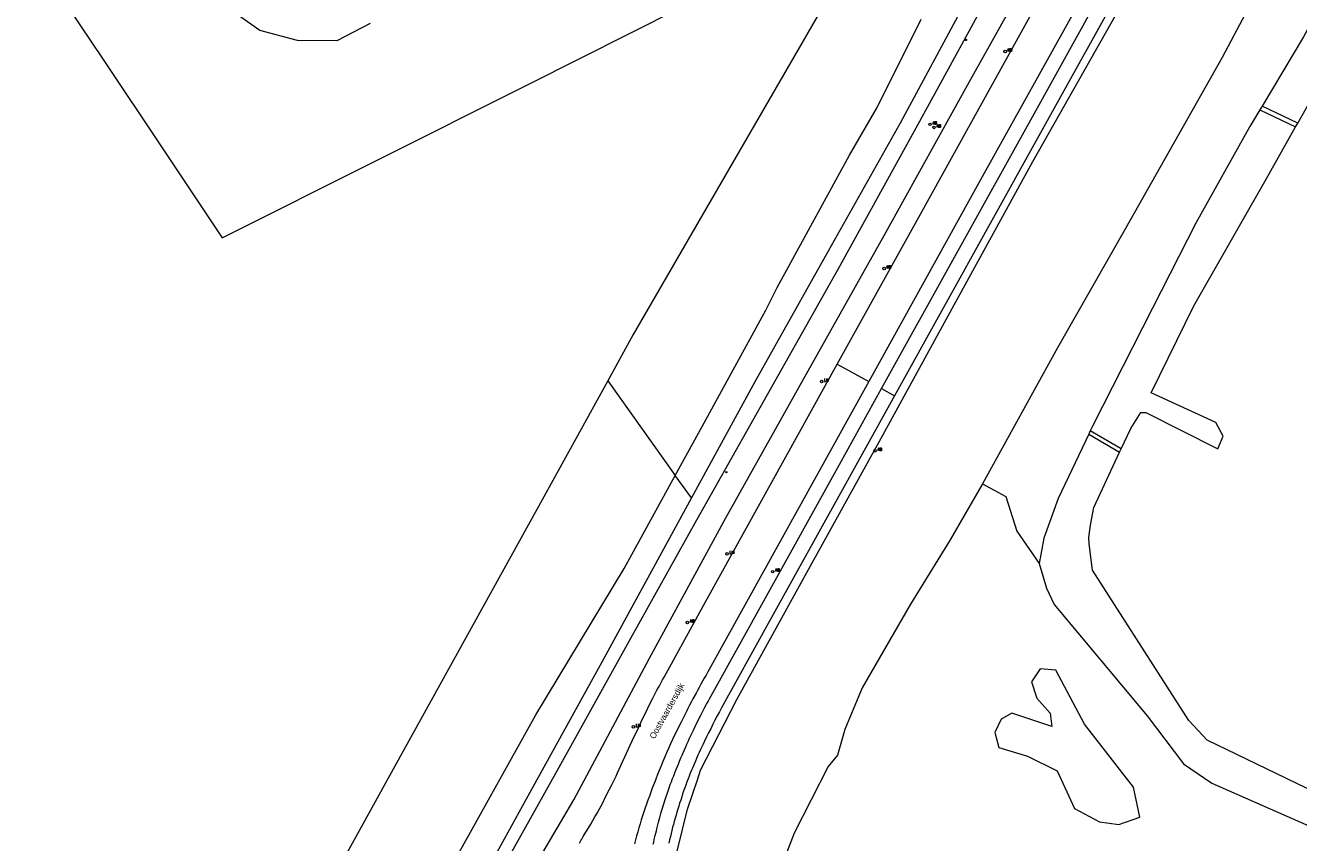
# Model space of a CAD drawing. Header units: metres. Extents: x 138165 to 154469, y 480134 to 494189.
# Tile 1052 of 1056: x 144255 to 144512, y 492806 to 492971. Entities that reach past the tile are written whole.
import ezdxf

# ---------------------------------------------------------------- set-up
doc = ezdxf.new("R2010")
doc.units = ezdxf.units.M
doc.header["$LTSCALE"] = 0.001
doc.header["$MEASUREMENT"] = 0
for name, color, linetype, lineweight in [('TOP-L-topo objecten punt', 7, 'Continuous', 0), ('TOP-L-topo objecten vlak', 7, 'Continuous', 0), ('TOP-T-topo huisnummering naamgeving', 7, 'Continuous', 0)]:
    doc.layers.add(name, color=color, linetype=linetype, lineweight=lineweight)
doc.styles.add('Style-INTL_ISO', font='INTL_ISO.shx')
doc.styles.add('Style-STANDARD', font='STANDARD.shx')

# ---------------------------------------------------------------- blocks, each defined once
blk = doc.blocks.new('16')
at = {"layer": 'TOP-L-topo objecten punt', "color": 7, "linetype": 'Continuous', "lineweight": 0}
blk.add_circle((0, 0), 0.025, dxfattribs=at)
at = {"layer": 'TOP-L-topo objecten punt', "color": 7, "linetype": 'Continuous', "lineweight": 0, "style": 'Style-STANDARD'}
blk.add_text('LM', height=0.06, dxfattribs=at).set_placement((0.0483, 0))
blk = doc.blocks.new('10')
at = {"layer": 'TOP-L-topo objecten punt', "linetype": 'Continuous', "lineweight": 0}
blk.add_circle((0, 0), 0.0125, dxfattribs=at)
blk = doc.blocks.new('14')
at = {"layer": 'TOP-L-topo objecten punt', "color": 7, "linetype": 'Continuous', "lineweight": 0}
blk.add_circle((0, 0), 0.025, dxfattribs=at)
at = {"layer": 'TOP-L-topo objecten punt', "color": 7, "linetype": 'Continuous', "lineweight": 0, "style": 'Style-STANDARD'}
blk.add_text('VB', height=0.06, dxfattribs=at).set_placement((0.0483, 0))
blk = doc.blocks.new('11')
at = {"layer": 'TOP-L-topo objecten punt', "color": 7, "linetype": 'Continuous', "lineweight": 0}
blk.add_circle((0, 0), 0.025, dxfattribs=at)
at = {"layer": 'TOP-L-topo objecten punt', "color": 7, "linetype": 'Continuous', "lineweight": 0, "style": 'Style-STANDARD'}
blk.add_text('AB', height=0.06, dxfattribs=at).set_placement((0.0483, 0))

msp = doc.modelspace()

# ---------------------------------------------------------------- linework, layer by layer
at = {"layer": 'TOP-L-topo objecten vlak', "flags": 128}
for points in [[(144581.92, 493091.95), (144566.36, 493070.68), (144550.01, 493049.25), (144536.2, 493030.36), (144524.93, 493013.45), (144504.13, 492979.24), (144501.12, 492973.05), (144496.43, 492964.24), (144476.91, 492929.71), (144463.17, 492905.58), (144448.02, 492878.11)], [(144597.17, 493084.58), (144596.08, 493083.48), (144587.07, 493074.55), (144575.2, 493060.4), (144562.93, 493046.12), (144553.23, 493032.71), (144542.31, 493017.76), (144531.93, 493002.32), (144522.74, 492986.5), (144512.85, 492968.44), (144504.52, 492954.44), (144504.06, 492953.68), (144502.07, 492950.33), (144491.2, 492930.93), (144482.38, 492913.61), (144470.24, 492889.73), (144469.8, 492888.79), (144469.48, 492888.12), (144463.3, 492875.13), (144460.4, 492867.11), (144459.49, 492861.99)], [(144498.35, 493082.91), (144500.78, 493079.1), (144502.2, 493075.56), (144502.06, 493071.92), (144501.57, 493069.22), (144499.35, 493065.44), (144489.61, 493051.36), (144476.78, 493031.5), (144461.62, 493006.29), (144456.43, 492996.92), (144455.52, 492995.31), (144454.75, 492993.93), (144453.98, 492992.54), (144452.44, 492989.77), (144451.67, 492988.39), (144450.91, 492987), (144450.15, 492985.61), (144449.39, 492984.22), (144448.63, 492982.83), (144444.38, 492975.12), (144431.41, 492951), (144416.84, 492925.15), (144402.03, 492898.69), (144389.24, 492875.26)], [(144193.95, 492532.39), (144199.41, 492535.12), (144207.2, 492541.95), (144214.55, 492550.15), (144222.5, 492562.05), (144232.27, 492576.23), (144247.42, 492602.35), (144280.58, 492661.78), (144303.28, 492703.15), (144329.48, 492748.61), (144339.1, 492766.28), (144341.56, 492772.08), (144346.92, 492784.57), (144350.93, 492790.76), (144354.47, 492795.59), (144365.48, 492814.22), (144380.77, 492842.85), (144396.19, 492871.26), (144412.78, 492900.95), (144428.52, 492928.92), (144445.7, 492959.91), (144464.46, 492993.5)], [(144418.68, 492902.29), (144435.14, 492932), (144465.3, 492986.4), (144466.66, 492988.83)], [(144421.86, 492985.08), (144410.77, 492965.87), (144399.67, 492946.66), (144388.58, 492927.46), (144377.48, 492908.25), (144372.31, 492898.89)], [(144473.04, 492985.25), (144468.04, 492976.27), (144447.63, 492939.51), (144425.05, 492898.76)], [(144258.3, 492981.86), (144270.35, 492963.84), (144282.4, 492945.83), (144294.45, 492927.82), (144325.35, 492943.32), (144356.24, 492958.83), (144387.14, 492974.34)], [(144427.63, 492897.34), (144458.1, 492952.28), (144475.6, 492983.81)], [(144478.23, 492982.33), (144459.42, 492948.45), (144430.26, 492895.88)], [(144402.84, 492756.04), (144398.9, 492759.65), (144395.58, 492763.5), (144392.3, 492768.01), (144388.9, 492773.11), (144385.88, 492779.65), (144384.45, 492785.01), (144384.49, 492790.68), (144385.24, 492797.36), (144386.44, 492804.14), (144388.42, 492812.36), (144390.42, 492818.25), (144391.08, 492820.21), (144394.75, 492827.47), (144398.41, 492834.54), (144412.51, 492860.19), (144427.9, 492887.92), (144441.89, 492913.53), (144458.22, 492943.22), (144477.18, 492976.84)], [(144447.31, 492973.25), (144434.55, 492949.97), (144418.78, 492921.43), (144390.27, 492870.73), (144376.57, 492846.26), (144361.76, 492819.57), (144348.36, 492795.58), (144337.41, 492775.85), (144326.98, 492757.09), (144315.01, 492735.25), (144302.32, 492712.34), (144290.27, 492690.5), (144268.16, 492650.31), (144258.84, 492633.07), (144250.04, 492617.32)], [(144324.32, 492971.11), (144317.61, 492967.65), (144309.64, 492967.72), (144302.04, 492969.74), (144296.6, 492973.55)], [(144385.95, 492879.8), (144391.36, 492889.66), (144404.26, 492913.17), (144406.53, 492917.78), (144421.13, 492944.54), (144426.72, 492954.15), (144435.67, 492971.99)], [(144529.52, 492808.84), (144493.41, 492826.29), (144489.73, 492830.24), (144470.24, 492860.64), (144469.58, 492865.97), (144469.51, 492867.24), (144469.85, 492869.76), (144470.54, 492873.29), (144475.73, 492884.48), (144476.04, 492885.15), (144477.97, 492889.3), (144480.05, 492892.53), (144481.01, 492892.53), (144495.58, 492885.17), (144496.68, 492887.76), (144495.18, 492890.48), (144482.1, 492896.48), (144490.73, 492914.07), (144505.31, 492939.69), (144511.29, 492950.24), (144511.72, 492951.01), (144521.44, 492968.14)], [(144504.52, 492954.44), (144504.06, 492953.68), (144511.29, 492950.24), (144511.72, 492951.01), (144504.52, 492954.44)], [(144366.58, 492805.5), (144366.87, 492806.01), (144367.05, 492806.31), (144367.36, 492806.83), (144368.89, 492809.32), (144369.32, 492810.06), (144369.74, 492810.8), (144370.15, 492811.54), (144370.57, 492812.29), (144370.97, 492813.04), (144371.37, 492813.79), (144371.76, 492814.55), (144372.69, 492816.36), (144373.22, 492817.43), (144373.75, 492818.51), (144374.02, 492819.05), (144374.31, 492819.66), (144377.62, 492826.9), (144378.1, 492827.93), (144378.58, 492828.95), (144379.07, 492829.98), (144379.49, 492830.87), (144379.92, 492831.76), (144380.42, 492832.78), (144380.92, 492833.79), (144381.43, 492834.8), (144381.7, 492835.33), (144381.98, 492835.85), (144382.26, 492836.38), (144382.54, 492836.91), (144382.82, 492837.43), (144383.11, 492837.95), (144383.4, 492838.47), (144383.7, 492839.01), (144392.38, 492854.84), (144418.68, 492902.29)], [(144418.68, 492902.29), (144425.05, 492898.76)], [(144372.31, 492898.89), (144357.96, 492872.93), (144343.62, 492846.97), (144329.27, 492821.01), (144314.93, 492795.04), (144300.58, 492769.08), (144286.24, 492743.12), (144271.9, 492717.16), (144257.55, 492691.2), (144246.14, 492670.54), (144234.72, 492649.88), (144223.31, 492629.22), (144211.89, 492608.57), (144194.95, 492581.36), (144178.01, 492554.16), (144155.94, 492540.37)], [(144372.31, 492898.89), (144385.95, 492879.8)], [(144425.05, 492898.76), (144392.84, 492840.6), (144392.54, 492840.08), (144392.18, 492839.46), (144391.83, 492838.83), (144391.47, 492838.21), (144391.12, 492837.58), (144390.78, 492836.95), (144390.43, 492836.32), (144390.15, 492835.79), (144389.52, 492834.63), (144389.19, 492833.99), (144388.86, 492833.36), (144388.53, 492832.72), (144388.2, 492832.08), (144387.12, 492829.94), (144386.66, 492829.03), (144386.26, 492828.2), (144385.82, 492827.28), (144385.43, 492826.45), (144385, 492825.53), (144384.58, 492824.6), (144384.21, 492823.76), (144383.85, 492822.91), (144383.45, 492821.98), (144383.1, 492821.13), (144382.71, 492820.18), (144382.37, 492819.33), (144382, 492818.38), (144381.67, 492817.53), (144381.32, 492816.57), (144381.01, 492815.76), (144380.72, 492814.97), (144380.43, 492814.18), (144380.15, 492813.39), (144379.88, 492812.59), (144379.61, 492811.79), (144379.35, 492810.99), (144379.1, 492810.19), (144378.85, 492809.39), (144378.6, 492808.58), (144378.37, 492807.77), (144378.14, 492806.96), (144377.91, 492806.15), (144377.69, 492805.34)], [(144381.52, 492805.27), (144381.61, 492805.7), (144381.72, 492806.2), (144381.91, 492807.04), (144382.14, 492807.97), (144382.24, 492808.38), (144382.37, 492808.89), (144382.58, 492809.72), (144382.72, 492810.22), (144382.83, 492810.64), (144383.07, 492811.47), (144383.21, 492811.97), (144383.33, 492812.38), (144383.58, 492813.21), (144383.71, 492813.62), (144383.87, 492814.11), (144384.14, 492814.93), (144384.3, 492815.42), (144384.44, 492815.83), (144384.72, 492816.65), (144384.96, 492817.31), (144385.17, 492817.88), (144385.42, 492818.54), (144385.64, 492819.11), (144385.86, 492819.68), (144386.09, 492820.25), (144386.32, 492820.81), (144386.58, 492821.47), (144386.82, 492822.03), (144387.09, 492822.69), (144387.33, 492823.25), (144387.81, 492824.37), (144388.06, 492824.92), (144388.31, 492825.48), (144388.6, 492826.13), (144388.85, 492826.68), (144389.11, 492827.23), (144389.41, 492827.88), (144389.68, 492828.43), (144390.21, 492829.52), (144390.52, 492830.16), (144390.8, 492830.71), (144391.12, 492831.34), (144391.4, 492831.88), (144391.68, 492832.42), (144391.96, 492832.96), (144392.3, 492833.59), (144392.59, 492834.12), (144392.88, 492834.66), (144398.99, 492845.72), (144419.13, 492882.01), (144427.63, 492897.34)], [(144427.63, 492897.34), (144430.26, 492895.88)], [(144430.26, 492895.88), (144404.39, 492849.24), (144395.33, 492832.85), (144394.87, 492832.01), (144394.44, 492831.21), (144393.98, 492830.32), (144393.56, 492829.51), (144393.11, 492828.61), (144392.7, 492827.8), (144392.3, 492826.99), (144391.87, 492826.08), (144391.58, 492825.49), (144391.32, 492824.95), (144391.07, 492824.4), (144390.78, 492823.78), (144390.54, 492823.23), (144390.26, 492822.6), (144390.02, 492822.05), (144389.75, 492821.42), (144389.48, 492820.79), (144389.26, 492820.23), (144389, 492819.6), (144388.78, 492819.04), (144388.57, 492818.48), (144388.32, 492817.84), (144388.08, 492817.2), (144387.88, 492816.63), (144387.65, 492815.98), (144387.45, 492815.42), (144387.26, 492814.85), (144387.05, 492814.2), (144386.84, 492813.54), (144386.66, 492812.97), (144386.45, 492812.32), (144386.28, 492811.74), (144386.11, 492811.16), (144385.93, 492810.5), (144385.74, 492809.84), (144385.59, 492809.26), (144385.43, 492808.68), (144385.27, 492808.02), (144385.12, 492807.44), (144384.98, 492806.85), (144384.79, 492806.14), (144384.63, 492805.48)], [(144469.8, 492888.79), (144469.48, 492888.12), (144475.73, 492884.48), (144476.04, 492885.15), (144469.8, 492888.79)], [(144167.66, 492525.08), (144178.87, 492531.72), (144186.34, 492537.08), (144193.55, 492543.06), (144198.5, 492548.37), (144204.74, 492557.53), (144213.38, 492572.66), (144222.61, 492587.75), (144231.65, 492601.8), (144238.65, 492613.68), (144246.7, 492628.73), (144256.76, 492646.78), (144271.12, 492672.34), (144278.9, 492686.58), (144293.24, 492712.41), (144305.49, 492736.82), (144319, 492760.47), (144332.24, 492783.75), (144342.62, 492804.23), (144357.76, 492831.39), (144375.62, 492860.96), (144385.95, 492879.8)], [(144389.24, 492875.26), (144385.95, 492879.8)], [(144448.02, 492878.11), (144441.51, 492866.76), (144433.49, 492853.75), (144423.73, 492836.84), (144420.23, 492828.43), (144418.73, 492823.27), (144416.82, 492820.97), (144409.99, 492807.47), (144405.95, 492796.99), (144406.26, 492794.77), (144403.23, 492786.9), (144403.1, 492780.38), (144403.1, 492780.35)], [(144448.02, 492878.11), (144452.71, 492875.53), (144454.97, 492868.51), (144459.49, 492861.99)], [(144389.24, 492875.26), (144371.11, 492842.03), (144355.81, 492814.35), (144340.27, 492786.06), (144330.24, 492768.1), (144325.56, 492759.73), (144310.29, 492732.16), (144296.31, 492706.88), (144295.01, 492704.51), (144293.35, 492701.5), (144286.92, 492689.81), (144275.45, 492668.47), (144265.16, 492650.1), (144254.7, 492631.04), (144244.68, 492612.43)], [(144459.49, 492861.99), (144460.94, 492856.98), (144462.54, 492853.69), (144481.28, 492831.19), (144488.64, 492821.52), (144494.36, 492817.57), (144525.73, 492803.82), (144527.61, 492799.85), (144506.9, 492758.68), (144506.23, 492743.83), (144497.21, 492728.51)], [(144479.81, 492810.7), (144478.52, 492816.81), (144468.64, 492829.52), (144462.87, 492840.46), (144459.7, 492840.7), (144457.93, 492838.05), (144458.99, 492834.81), (144461.7, 492831.75), (144462.05, 492829.05), (144458.81, 492830.11), (144453.93, 492831.75), (144451.81, 492830.52), (144450.52, 492827.87), (144451.34, 492824.81), (144457.11, 492823.05), (144463.11, 492820.11), (144466.64, 492812.46), (144471.7, 492809.76), (144475.58, 492809.28), (144479.81, 492810.7)]]:
    msp.add_lwpolyline(points, dxfattribs=at)

# ---------------------------------------------------------------- block references
at = {"layer": 'TOP-L-topo objecten punt', "xscale": 10, "yscale": 10, "zscale": 10}
for name, p in [('10', (144444.7, 492967.81)), ('14', (144452.6, 492965.47)), ('11', (144452.6, 492965.47)), ('11', (144437.41, 492950.75)), ('11', (144438.24, 492950.13)), ('14', (144428.15, 492921.62)), ('11', (144428.15, 492921.62)), ('16', (144415.53, 492898.78)), ('11', (144426.32, 492884.77)), ('10', (144396.26, 492880.46)), ('16', (144396.41, 492863.95)), ('11', (144405.65, 492860.36)), ('11', (144388.41, 492850.08)), ('16', (144377.51, 492828.99))]:
    msp.add_blockref(name, p, dxfattribs=at)

# ---------------------------------------------------------------- texts
at = {"layer": 'TOP-T-topo huisnummering naamgeving', "style": 'Style-INTL_ISO'}
msp.add_text('Oostvaardersdijk', height=1.25, rotation=60.9, dxfattribs=at).set_placement((144381.77, 492826.42))

doc.saveas('drawing.dxf')
